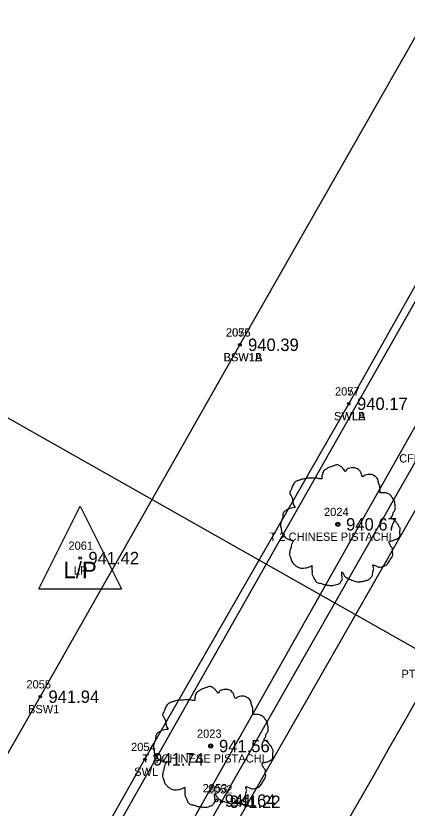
# Model space of a CAD drawing. Extents: x 1575382 to 1578175, y 1099175 to 1101955.
# Drawn here: x 1576588.6 to 1576635.9, y 1099948.9 to 1100044.8 of the extents above; entities that cross this region are included whole.
import ezdxf

# ---------------------------------------------------------------- set-up
doc = ezdxf.new("R2010")
doc.units = 0
for name, color, linetype in [('RD_EX_Conc', 7, 'Continuous'), ('RD_EX_Conc_txCode', 7, 'Continuous'), ('RD_EX_Road', 7, 'Continuous'), ('RD_EX_Road_txCode', 7, 'Continuous'), ('RD_EX_TX_Conc_ELEV', 7, 'Continuous'), ('RD_EX_TX_UT_ELEV', 7, 'Continuous'), ('RD_EX_TX_VEG_ELEV', 7, 'Continuous'), ('RD_EX_UT', 7, 'Continuous'), ('RD_EX_UT_txCode', 7, 'Continuous'), ('RD_EX_VEG', 7, 'Continuous'), ('RD_EX_VEG_txCode', 7, 'Continuous'), ('RD_HC_Cl', 7, 'Continuous'), ('RD_HC_Data', 7, 'Continuous'), ('RD_HC_txCode', 7, 'Continuous'), ('RD_SMD_Locator', 7, 'Continuous')]:
    doc.layers.add(name, color=color, linetype=linetype)

msp = doc.modelspace()

# ---------------------------------------------------------------- linework, layer by layer
at = {"layer": 'RD_EX_Conc'}
for points in [[(1576537.526, 1099904.469), (1576543.864, 1099909.524), (1576562.156, 1099910.987), (1576591.509, 1099962.437), (1576615.66, 1100005.023), (1576615.66, 1100005.023), (1576639.955, 1100047.654), (1576665.605, 1100092.866), (1576689.568, 1100135.166), (1576714.68, 1100179.661), (1576738.987, 1100222.526), (1576763.599, 1100265.874), (1576774.843, 1100284.485), (1576788.688, 1100308.171), (1576806.144, 1100353.343), (1576815.02, 1100384.279), (1576820.349, 1100399.915), (1576825.225, 1100406.934), (1576832.152, 1100418.175), (1576835.036, 1100423.107), (1576847.134, 1100416.346), (1576868.436, 1100408.229), (1576872.091, 1100412.695)], [(1576592.247, 1099913.589), (1576580.198, 1099912.487), (1576604.174, 1099954.859), (1576628.847, 1099997.887), (1576628.847, 1099997.887), (1576652.81, 1100040.468), (1576678.277, 1100085.173), (1576702.194, 1100127.32), (1576727.433, 1100172.039), (1576752.103, 1100215.386), (1576776.492, 1100258.763), (1576787.999, 1100277.344), (1576801.961, 1100301.42), (1576820.181, 1100348.297), (1576829.188, 1100379.588), (1576833.875, 1100393.406), (1576838.317, 1100402.428), (1576861.822, 1100391.113)], [(1576569.868, 1099888.686), (1576574.844, 1099890.862), (1576574.844, 1099890.862), (1576579.65, 1099894.152), (1576584.72, 1099899.292), (1576592.679, 1099913.301), (1576613.452, 1099949.723), (1576638.024, 1099992.781), (1576638.024, 1099992.781), (1576662.599, 1100036.053), (1576687.141, 1100079.444), (1576711.907, 1100122.93), (1576736.416, 1100166.347), (1576761.24, 1100209.96), (1576785.667, 1100253.173), (1576809.571, 1100296.248), (1576834.314, 1100340.558), (1576852.459, 1100373.219), (1576852.459, 1100373.219), (1576859.244, 1100385.101)]]:
    msp.add_lwpolyline(points, dxfattribs=at)
at = {"layer": 'RD_EX_Road'}
msp.add_lwpolyline([(1576574.844, 1099890.862), (1576581.171, 1099887.16), (1576595.394, 1099911.974), (1576615.874, 1099948.174), (1576640.557, 1099991.404), (1576640.557, 1099991.404), (1576664.878, 1100034.189), (1576689.843, 1100078.058), (1576714.218, 1100121.186), (1576739.079, 1100164.658), (1576764.147, 1100209.109), (1576788.309, 1100251.8), (1576812.145, 1100294.456), (1576837.057, 1100339.374), (1576855.378, 1100371.527), (1576853.98, 1100372.475), (1576862.984, 1100388.862), (1576865.16, 1100391.948), (1576873.145, 1100402.798), (1576877.449, 1100410.316)], dxfattribs=at)
at = {"layer": 'RD_EX_UT'}
for p, q in [((1576591.34, 1099975.491), (1576596.34, 1099985.491)), ((1576596.34, 1099985.491), (1576601.34, 1099975.491)), ((1576591.34, 1099975.491), (1576601.34, 1099975.491))]:
    msp.add_line(p, q, dxfattribs=at)
at = {"layer": 'RD_EX_VEG'}
msp.add_lwpolyline([(1576857.287, 1100385.555), (1576853.725, 1100387.584), (1576857.137, 1100393.159), (1576838.521, 1100401.595), (1576823.142, 1100348.953), (1576803.691, 1100301.627), (1576767.36, 1100240.355), (1576582.077, 1099913.71), (1576591.587, 1099914.9), (1576857.287, 1100385.555)], dxfattribs=at)
for centre, radius in [((1576627.522, 1099983.299), 0.25), ((1576627.51, 1099983.28), 0.0001), ((1576612.145, 1099956.466), 0.25), ((1576612.133, 1099956.447), 0.0001)]:
    msp.add_circle(centre, radius, dxfattribs=at)
for points in [[(1576627.654, 1099990.466), (1576627.354, 1099990.491), (1576627.03, 1099990.391), (1576626.78, 1099990.291), (1576626.555, 1099990.216), (1576626.33, 1099990.116), (1576626.03, 1099989.941), (1576625.805, 1099989.741), (1576625.68, 1099989.491), (1576625.63, 1099989.266), (1576625.58, 1099988.991), (1576625.58, 1099988.816), (1576625.455, 1099988.791), (1576625.305, 1099988.816), (1576625.055, 1099988.891), (1576624.806, 1099988.891), (1576624.556, 1099988.891), (1576624.206, 1099988.866), (1576623.856, 1099988.866), (1576623.581, 1099988.816), (1576623.256, 1099988.767), (1576622.881, 1099988.642), (1576622.532, 1099988.517), (1576622.232, 1099988.267), (1576621.982, 1099987.792), (1576621.857, 1099987.442), (1576621.707, 1099987.192), (1576621.857, 1099986.742), (1576622.032, 1099986.393), (1576622.057, 1099986.193), (1576622.132, 1099985.768), (1576622.232, 1099985.543), (1576622.357, 1099985.343), (1576622.282, 1099985.318), (1576621.907, 1099985.268), (1576621.607, 1099985.168), (1576621.182, 1099984.943), (1576620.957, 1099984.718), (1576620.857, 1099984.393), (1576620.832, 1099984.044), (1576620.732, 1099983.844), (1576620.657, 1099983.569), (1576620.632, 1099983.494), (1576620.582, 1099983.169), (1576620.682, 1099982.719), (1576620.707, 1099982.369), (1576620.832, 1099982.144), (1576620.982, 1099981.97), (1576621.157, 1099981.72), (1576621.557, 1099981.495), (1576621.882, 1099981.395), (1576622.082, 1099981.37), (1576621.907, 1099980.87), (1576621.857, 1099980.52), (1576621.732, 1099980.12), (1576621.732, 1099980.045), (1576621.682, 1099979.571), (1576621.832, 1099979.246), (1576621.907, 1099978.871), (1576622.082, 1099978.646), (1576622.357, 1099978.346), (1576622.681, 1099978.121), (1576623.181, 1099977.996), (1576623.581, 1099978.021), (1576624.156, 1099978.196), (1576624.406, 1099978.271), (1576624.381, 1099978.096), (1576624.406, 1099977.721), (1576624.406, 1099977.297), (1576624.556, 1099976.972), (1576624.656, 1099976.697), (1576624.806, 1099976.447), (1576625.13, 1099976.222), (1576625.53, 1099976.147), (1576625.955, 1099975.997), (1576626.405, 1099975.922), (1576626.905, 1099975.897), (1576627.504, 1099976.047), (1576627.779, 1099976.172), (1576627.879, 1099976.347), (1576628.079, 1099976.722), (1576628.029, 1099976.947), (1576628.054, 1099977.546), (1576628.154, 1099977.371), (1576628.329, 1099977.022), (1576628.829, 1099976.722), (1576629.229, 1099976.547), (1576629.703, 1099976.397), (1576630.003, 1099976.322), (1576630.478, 1099976.397), (1576630.853, 1099976.472), (1576631.228, 1099976.597), (1576631.528, 1099976.872), (1576631.703, 1099977.147), (1576631.753, 1099977.421), (1576631.827, 1099977.796), (1576631.877, 1099977.971)], [(1576631.877, 1099977.971), (1576631.803, 1099978.146), (1576631.753, 1099978.396), (1576631.827, 1099978.371), (1576632.002, 1099978.321), (1576632.277, 1099978.196), (1576632.502, 1099978.121), (1576632.827, 1099978.146), (1576633.102, 1099978.246), (1576633.552, 1099978.521), (1576633.827, 1099978.996), (1576634.101, 1099979.396), (1576634.176, 1099979.72), (1576634.126, 1099979.945), (1576634.101, 1099980.445), (1576633.902, 1099980.695), (1576633.852, 1099980.82), (1576633.752, 1099981.22), (1576633.827, 1099981.27), (1576634.101, 1099981.32), (1576634.476, 1099981.445), (1576634.751, 1099981.57), (1576634.976, 1099981.745), (1576635.051, 1099981.97), (1576635.026, 1099982.369), (1576635.076, 1099982.769), (1576635.001, 1099982.919), (1576634.901, 1099983.069), (1576634.826, 1099983.269), (1576634.676, 1099983.419), (1576634.576, 1099983.569), (1576634.476, 1099983.669), (1576634.351, 1099983.819), (1576634.176, 1099983.944), (1576634.027, 1099983.994), (1576633.977, 1099984.144), (1576634.126, 1099984.343), (1576634.176, 1099984.443), (1576634.201, 1099984.668), (1576634.426, 1099985.018), (1576634.476, 1099985.418), (1576634.426, 1099985.843), (1576634.376, 1099986.118), (1576634.226, 1099986.393), (1576634.027, 1099986.642), (1576633.902, 1099986.817), (1576633.727, 1099986.942), (1576633.402, 1099987.067), (1576633.152, 1099987.117), (1576632.802, 1099987.117), (1576632.602, 1099987.167), (1576632.627, 1099987.217), (1576632.627, 1099987.367), (1576632.627, 1099987.642), (1576632.552, 1099988.092), (1576632.402, 1099988.592), (1576632.402, 1099988.617), (1576632.302, 1099988.866), (1576632.077, 1099989.066), (1576631.902, 1099989.166), (1576631.703, 1099989.291), (1576631.453, 1099989.316), (1576631.153, 1099989.316), (1576630.878, 1099989.266), (1576630.678, 1099989.166), (1576630.503, 1099989.041), (1576630.428, 1099989.191), (1576630.328, 1099989.491), (1576630.278, 1099989.641), (1576630.128, 1099989.816), (1576629.903, 1099990.016), (1576629.453, 1099990.141), (1576628.829, 1099990.066), (1576628.529, 1099989.866), (1576628.379, 1099989.691), (1576628.329, 1099989.816), (1576628.129, 1099990.016), (1576628.029, 1099990.191), (1576627.854, 1099990.316), (1576627.704, 1099990.416), (1576627.604, 1099990.466)], [(1576612.277, 1099963.633), (1576611.977, 1099963.658), (1576611.653, 1099963.558), (1576611.403, 1099963.458), (1576611.178, 1099963.383), (1576610.953, 1099963.283), (1576610.653, 1099963.108), (1576610.428, 1099962.908), (1576610.303, 1099962.658), (1576610.253, 1099962.434), (1576610.203, 1099962.159), (1576610.203, 1099961.984), (1576610.078, 1099961.959), (1576609.928, 1099961.984), (1576609.678, 1099962.059), (1576609.429, 1099962.059), (1576609.179, 1099962.059), (1576608.829, 1099962.034), (1576608.479, 1099962.034), (1576608.204, 1099961.984), (1576607.879, 1099961.934), (1576607.504, 1099961.809), (1576607.155, 1099961.684), (1576606.855, 1099961.434), (1576606.605, 1099960.959), (1576606.48, 1099960.609), (1576606.33, 1099960.359), (1576606.48, 1099959.91), (1576606.655, 1099959.56), (1576606.68, 1099959.36), (1576606.755, 1099958.935), (1576606.855, 1099958.71), (1576606.98, 1099958.51), (1576606.905, 1099958.485), (1576606.53, 1099958.435), (1576606.23, 1099958.335), (1576605.805, 1099958.11), (1576605.58, 1099957.886), (1576605.48, 1099957.561), (1576605.455, 1099957.211), (1576605.355, 1099957.011), (1576605.28, 1099956.736), (1576605.255, 1099956.661), (1576605.205, 1099956.336), (1576605.305, 1099955.886), (1576605.33, 1099955.537), (1576605.455, 1099955.312), (1576605.605, 1099955.137), (1576605.78, 1099954.887), (1576606.18, 1099954.662), (1576606.505, 1099954.562), (1576606.705, 1099954.537), (1576606.53, 1099954.037), (1576606.48, 1099953.687), (1576606.355, 1099953.288), (1576606.355, 1099953.213), (1576606.305, 1099952.738), (1576606.455, 1099952.413), (1576606.53, 1099952.038), (1576606.705, 1099951.813), (1576606.98, 1099951.513), (1576607.304, 1099951.288), (1576607.804, 1099951.163), (1576608.204, 1099951.188), (1576608.779, 1099951.363), (1576609.029, 1099951.438), (1576609.004, 1099951.263), (1576609.029, 1099950.889), (1576609.029, 1099950.464), (1576609.179, 1099950.139), (1576609.279, 1099949.864), (1576609.429, 1099949.614), (1576609.753, 1099949.389), (1576610.153, 1099949.314), (1576610.578, 1099949.164), (1576611.028, 1099949.089), (1576611.528, 1099949.064), (1576612.127, 1099949.214), (1576612.402, 1099949.339), (1576612.502, 1099949.514), (1576612.702, 1099949.889), (1576612.652, 1099950.114), (1576612.677, 1099950.714), (1576612.777, 1099950.539), (1576612.952, 1099950.189), (1576613.452, 1099949.889), (1576613.852, 1099949.714), (1576614.326, 1099949.564), (1576614.626, 1099949.489), (1576615.101, 1099949.564), (1576615.476, 1099949.639), (1576615.851, 1099949.764), (1576616.151, 1099950.039), (1576616.326, 1099950.314), (1576616.376, 1099950.589), (1576616.45, 1099950.964), (1576616.5, 1099951.138)], [(1576616.5, 1099951.138), (1576616.426, 1099951.313), (1576616.376, 1099951.563), (1576616.45, 1099951.538), (1576616.625, 1099951.488), (1576616.9, 1099951.363), (1576617.125, 1099951.288), (1576617.45, 1099951.313), (1576617.725, 1099951.413), (1576618.175, 1099951.688), (1576618.45, 1099952.163), (1576618.724, 1099952.563), (1576618.799, 1099952.888), (1576618.749, 1099953.113), (1576618.724, 1099953.612), (1576618.525, 1099953.862), (1576618.475, 1099953.987), (1576618.375, 1099954.387), (1576618.45, 1099954.437), (1576618.724, 1099954.487), (1576619.099, 1099954.612), (1576619.374, 1099954.737), (1576619.599, 1099954.912), (1576619.674, 1099955.137), (1576619.649, 1099955.537), (1576619.699, 1099955.936), (1576619.624, 1099956.086), (1576619.524, 1099956.236), (1576619.449, 1099956.436), (1576619.299, 1099956.586), (1576619.199, 1099956.736), (1576619.099, 1099956.836), (1576618.974, 1099956.986), (1576618.799, 1099957.111), (1576618.65, 1099957.161), (1576618.6, 1099957.311), (1576618.749, 1099957.511), (1576618.799, 1099957.611), (1576618.824, 1099957.836), (1576619.049, 1099958.185), (1576619.099, 1099958.585), (1576619.049, 1099959.01), (1576618.999, 1099959.285), (1576618.849, 1099959.56), (1576618.65, 1099959.81), (1576618.525, 1099959.985), (1576618.35, 1099960.11), (1576618.025, 1099960.235), (1576617.775, 1099960.284), (1576617.425, 1099960.284), (1576617.225, 1099960.334), (1576617.25, 1099960.384), (1576617.25, 1099960.534), (1576617.25, 1099960.809), (1576617.175, 1099961.259), (1576617.025, 1099961.759), (1576617.025, 1099961.784), (1576616.925, 1099962.034), (1576616.7, 1099962.234), (1576616.525, 1099962.334), (1576616.326, 1099962.459), (1576616.076, 1099962.484), (1576615.776, 1099962.484), (1576615.501, 1099962.434), (1576615.301, 1099962.334), (1576615.126, 1099962.209), (1576615.051, 1099962.359), (1576614.951, 1099962.658), (1576614.901, 1099962.808), (1576614.751, 1099962.983), (1576614.526, 1099963.183), (1576614.076, 1099963.308), (1576613.452, 1099963.233), (1576613.152, 1099963.033), (1576613.002, 1099962.858), (1576612.952, 1099962.983), (1576612.752, 1099963.183), (1576612.652, 1099963.358), (1576612.477, 1099963.483), (1576612.327, 1099963.583), (1576612.227, 1099963.633)]]:
    msp.add_spline(points, degree=3, dxfattribs=at)
at = {"layer": 'RD_HC_Cl'}
msp.add_arc((1572261.26, 1102442.63), 5030, 327.624377, 330.512487, dxfattribs=at)
at = {"layer": 'RD_HC_Data'}
msp.add_line((1576639.689, 1099966.694), (1576538.752, 1100023.772), dxfattribs=at)
at = {"layer": 'RD_SMD_Locator'}
for centre in [(1576615.66, 1100005.023), (1576615.66, 1100005.023), (1576628.847, 1099997.887), (1576628.847, 1099997.887), (1576627.522, 1099983.299), (1576596.34, 1099979.215), (1576591.509, 1099962.437), (1576612.145, 1099956.466), (1576604.174, 1099954.859), (1576612.839, 1099949.867), (1576613.452, 1099949.723)]:
    msp.add_circle(centre, 0.15, dxfattribs=at)

# ---------------------------------------------------------------- texts
at = {"layer": 'RD_EX_Conc_txCode'}
for s, p in [('2056', (1576613.967, 1100006.023)), ('2075', (1576613.991, 1100006.023)), ('BSW1A', (1576613.692, 1100003.023)), ('BSW1B', (1576613.707, 1100003.023)), ('2057', (1576627.178, 1099998.887)), ('2077', (1576627.178, 1099998.887)), ('SWLA', (1576627.067, 1099995.887)), ('SWLB', (1576627.083, 1099995.887)), ('CFLA 42', (1576634.945, 1099990.781)), ('2055', (1576589.839, 1099963.437)), ('BSW1', (1576590.028, 1099960.437)), ('2054', (1576602.505, 1099955.859)), ('SWL', (1576602.882, 1099952.859)), ('2053', (1576611.17, 1099950.867)), ('2052', (1576611.783, 1099950.723))]:
    msp.add_text(s, height=1, dxfattribs=at).set_placement(p)
at = {"layer": 'RD_EX_Road_txCode'}
msp.add_text('2051', height=1, dxfattribs=at).set_placement((1576614.488, 1099949.174))
at = {"layer": 'RD_EX_TX_Conc_ELEV'}
for s, p in [('940.39', (1576616.66, 1100004.273)), ('940.39', (1576616.66, 1100004.273)), ('940.17', (1576629.847, 1099997.137)), ('940.17', (1576629.847, 1099997.137)), ('941.94', (1576592.509, 1099961.687)), ('941.74', (1576605.174, 1099954.109)), ('941.64', (1576613.839, 1099949.117)), ('941.22', (1576614.452, 1099948.973))]:
    msp.add_text(s, height=1.5, dxfattribs=at).set_placement(p)
at = {"layer": 'RD_EX_TX_UT_ELEV'}
msp.add_text('941.42', height=1.5, dxfattribs=at).set_placement((1576597.34, 1099978.465))
at = {"layer": 'RD_EX_TX_VEG_ELEV'}
for s, p in [('940.67', (1576628.522, 1099982.549)), ('941.56', (1576613.145, 1099955.716))]:
    msp.add_text(s, height=1.5, dxfattribs=at).set_placement(p)
at = {"layer": 'RD_EX_UT'}
msp.add_text('L/P', height=2, dxfattribs=at).set_placement((1576594.331, 1099976.773))
at = {"layer": 'RD_EX_UT_txCode'}
for s, p in [('2061', (1576594.93, 1099980.215)), ('LP', (1576595.584, 1099977.215))]:
    msp.add_text(s, height=1, dxfattribs=at).set_placement(p)
at = {"layer": 'RD_EX_VEG_txCode'}
for s, p in [('2024', (1576625.853, 1099984.299)), ('T 2 CHINESE PISTACHI', (1576619.263, 1099981.299)), ('2023', (1576610.476, 1099957.466)), ('T 2 CHINESE PISTACHI', (1576603.886, 1099954.466))]:
    msp.add_text(s, height=1, dxfattribs=at).set_placement(p)
at = {"layer": 'RD_HC_txCode'}
msp.add_text('PT 14+30.57', height=1, dxfattribs=at).set_placement((1576635.224, 1099964.694))

doc.saveas('drawing.dxf')
